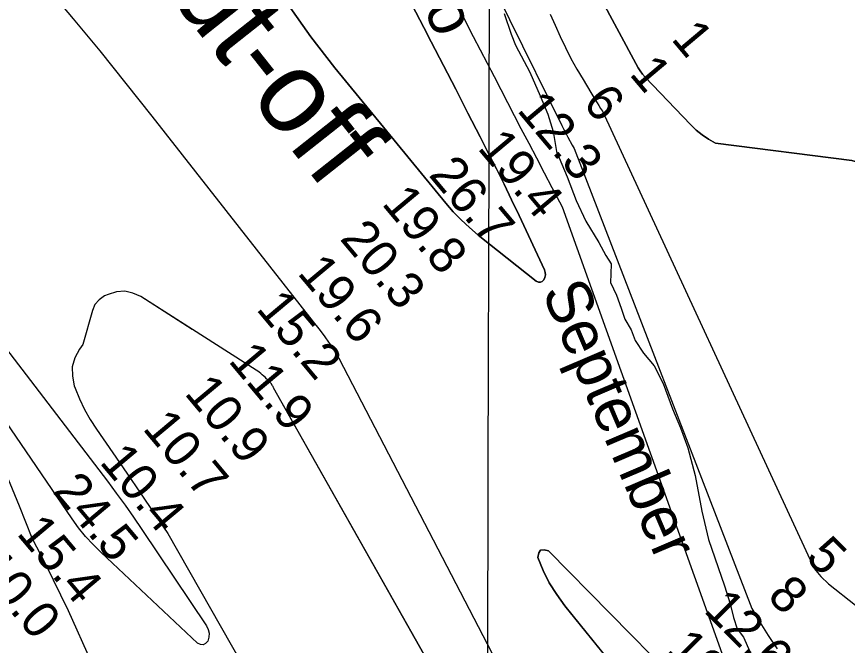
# Model space of a CAD drawing. Extents: x 3161615 to 3199515, y 867541 to 892976.
# Drawn here: x 3180664 to 3182184, y 881302 to 882454 of the extents above; entities that cross this region are included whole.
import ezdxf

# ---------------------------------------------------------------- set-up
doc = ezdxf.new("R2010")
doc.units = 0
for name, color, linetype in [('V-GRID-MAJR', 7, 'Continuous'), ('V-RIVR-EDGE', 7, 'Continuous'), ('V-RIVR-IDEN', 7, 'Continuous'), ('V-RIVR-RANG', 7, 'Continuous'), ('V-TOPO-DPTH', 7, 'Continuous'), ('V-TOPO-MINR', 7, 'Continuous'), ('V-TOPO-WATR', 7, 'Continuous')]:
    doc.layers.add(name, color=color, linetype=linetype)

msp = doc.modelspace()

# ---------------------------------------------------------------- linework, layer by layer
at = {"layer": 'V-GRID-MAJR'}
msp.add_spline([(3181502.949, 872964.22), (3181519.694, 879023.402), (3181536.449, 885086.049), (3181553.203, 891148.741), (3181553.2120000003, 891152.161)], degree=3, dxfattribs=at)
at = {"layer": 'V-RIVR-EDGE'}
for points in [[(3181556.2359349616, 882459.5305025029), (3181569.0183386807, 882421.8257358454), (3181576.598773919, 882401.7782232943), (3181602.7041289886, 882352.1186269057), (3181621.6717254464, 882308.6760608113), (3181635.8953592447, 882275.25960933), (3181645.8318570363, 882243.7612604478), (3181651.940403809, 882207.0267471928), (3181671.377797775, 882160.7217668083), (3181687.484159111, 882117.2862757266), (3181705.5109813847, 882079.0916656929), (3181729.2579155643, 882039.929160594), (3181742.0756943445, 882016.5305695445), (3181751.5754113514, 882001.2470655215), (3181751.0525512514, 881982.6502163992), (3181750.5367661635, 881966.9146023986), (3181761.447054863, 881943.5207280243), (3181769.9729809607, 881920.1327494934), (3181776.59849199, 881899.6107227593), (3181788.4731382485, 881880.5063427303), (3181796.0535734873, 881860.4588301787), (3181811.256894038, 881837.5312158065), (3181830.2751947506, 881814.5941680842), (3181846.885549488, 881782.1255658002), (3181863.9374016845, 881735.3496087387), (3181878.634370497, 881700.501360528), (3181891.8971842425, 881664.2260322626), (3181905.600316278, 881613.1664766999), (3181917.8374556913, 881547.8042830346), (3181930.1087909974, 881496.2713924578), (3181958.9881227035, 881411.3161545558), (3181969.874828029, 881378.384829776), (3181976.012854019, 881353.5721295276), (3181982.1603133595, 881332.574409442), (3181994.0443929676, 881317.2850095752), (3182005.4244791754, 881291.0287209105)], [(3180800.789072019, 881271.594292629), (3180758.5797139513, 881365.6431251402), (3180716.8248241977, 881450.6302005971), (3180692.146549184, 881498.8556419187), (3180668.923654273, 881557.0918686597), (3180636.2175507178, 881637.2878147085)]]:
    msp.add_lwpolyline(points, dxfattribs=at)
at = {"layer": 'V-TOPO-DPTH'}
for points in [[(3181405.9043386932, 883096.6994286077), (3181801.000469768, 882360.4148254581), (3181804.7997878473, 882354.3485816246), (3181809.1450284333, 882348.660610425), (3181813.8542173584, 882343.2248209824), (3181896.7685861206, 882256.0677175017), (3181907.210778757, 882246.2100913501), (3181918.254329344, 882237.1732949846), (3181930.199916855, 882229.367743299), (3181942.7468623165, 882222.3830214), (3182192.442575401, 882190.3579193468), (3182204.309724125, 882186.4430828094), (3182216.2803666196, 882184.3806454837), (3182228.40624977, 882185.0968069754), (3182240.6356266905, 882187.6653676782), (3182249.801064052, 882193.5250489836), (3182256.3455783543, 882200.8186690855), (3182258.958708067, 882210.263197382), (3182258.95091472, 882221.141664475), (3182179.9192805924, 882639.1182298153)], [(3182179.9192805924, 882639.1182298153), (3182258.95091472, 882221.141664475), (3182258.958708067, 882210.263197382), (3182256.3455783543, 882200.8186690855), (3182249.801064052, 882193.5250489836), (3182240.6356266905, 882187.6653676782), (3182228.40624977, 882185.0968069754), (3182216.2803666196, 882184.3806454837), (3182204.309724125, 882186.4430828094), (3182192.442575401, 882190.3579193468), (3181942.7468623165, 882222.3830214), (3181930.199916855, 882229.367743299), (3181918.254329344, 882237.1732949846), (3181907.210778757, 882246.2100913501), (3181896.7685861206, 882256.0677175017), (3181813.8542173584, 882343.2248209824), (3181809.1450284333, 882348.660610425), (3181804.7997878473, 882354.3485816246), (3181801.000469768, 882360.4148254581), (3181405.9043386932, 883096.6994286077)], [(3181519.013632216, 882544.0811861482), (3181565.8603431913, 882448.5584112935), (3181661.74802252, 882254.2093262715), (3181665.262817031, 882247.1909903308), (3181668.8329114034, 882240.201316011), (3181672.48595557, 882233.2546341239), (3181676.194299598, 882226.3366138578), (3181676.956846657, 882224.9341728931), (3181680.3733669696, 882218.7666049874), (3181683.853799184, 882212.6359874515), (3182009.03290244, 881370.1068047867), (3182023.80962137, 881344.892092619), (3182039.434411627, 881320.193933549), (3182055.624582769, 881295.840143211)], [(3181519.013632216, 882544.0811861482), (3181565.8603431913, 882448.5584112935), (3181661.74802252, 882254.2093262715), (3181665.262817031, 882247.1909903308), (3181668.8329114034, 882240.201316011), (3181672.48595557, 882233.2546341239), (3181676.194299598, 882226.3366138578), (3181676.956846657, 882224.9341728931), (3181680.3733669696, 882218.7666049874), (3181683.853799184, 882212.6359874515), (3182009.03290244, 881370.1068047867), (3182023.80962137, 881344.892092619), (3182039.434411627, 881320.193933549), (3182055.624582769, 881295.840143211)], [(3181161.4679657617, 882474.914821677), (3181202.4089702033, 882416.7196026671), (3181245.862653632, 882360.175577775), (3181449.1639474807, 882112.3272444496), (3181462.8996082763, 882096.627942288), (3181477.2538160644, 882081.5563966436), (3181492.5358443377, 882067.426485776), (3181508.436419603, 882053.9243314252), (3181614.858821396, 881969.2294477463), (3181618.663388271, 881967.6706744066), (3181622.2523794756, 881967.3450121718), (3181625.518007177, 881968.8690165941), (3181628.568059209, 881971.6261321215), (3181630.4645646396, 881976.1396954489), (3181631.431275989, 881980.7076030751), (3181631.003296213, 881985.3570271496), (3181629.6455223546, 881990.060795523), (3181583.226691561, 882089.7736126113), (3181569.707230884, 882118.3776309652), (3181555.9667787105, 882146.8734959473), (3181541.8948392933, 882175.2071308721), (3181527.6019083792, 882203.4326124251), (3181511.9142318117, 882233.9691406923), (3181489.607667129, 882277.3796894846), (3181467.2957695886, 882320.7874965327), (3181444.975872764, 882364.1911909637), (3181422.650643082, 882407.5921436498), (3181409.020868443, 882434.08285538), (3181379.954935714, 882490.7668813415)], [(3180985.5888531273, 881880.7179177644), (3180985.128685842, 881881.0118477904), (3180890.987590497, 881941.1440984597), (3180876.3331870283, 881947.5396957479), (3180861.470362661, 881950.862856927), (3180846.294906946, 881949.5773639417), (3180830.9110303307, 881945.2194348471), (3180824.7927541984, 881942.3915216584), (3180814.592157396, 881935.1571141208), (3180806.7237586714, 881926.4644269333), (3180802.353657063, 881915.5843202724), (3180784.740315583, 881853.3029821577)], [(3181499.643014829, 881125.3268993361), (3181133.5287503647, 881774.2485538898), (3181132.9051090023, 881776.3326803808), (3181132.13338918, 881777.7578710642), (3181129.2825048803, 881781.8484996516), (3181128.9052098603, 881782.3656656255), (3181128.1005217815, 881783.3594313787), (3181127.6731287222, 881783.836031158), (3181123.5670212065, 881788.2204047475), (3181121.097659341, 881790.7683398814), (3181118.572548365, 881793.2577586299), (3181115.963813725, 881795.6594028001), (3181113.2993299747, 881798.0025305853), (3181110.5498576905, 881800.2433665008), (3181107.7431876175, 881802.4067861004), (3181104.850720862, 881804.4540812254), (3181101.9010563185, 881806.4239600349), (3180890.987590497, 881941.1440984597), (3180876.3331870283, 881947.5396957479), (3180861.470362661, 881950.862856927), (3180846.294906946, 881949.5773639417), (3180830.9110303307, 881945.2194348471), (3180824.7927541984, 881942.3915216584), (3180814.592157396, 881935.1571141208), (3180806.7237586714, 881926.4644269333), (3180802.353657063, 881915.5843202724), (3180784.740315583, 881853.3029821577)], [(3181582.903782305, 880977.7508001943), (3181133.5287503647, 881774.2485538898), (3181132.9051090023, 881776.3326803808), (3181132.13338918, 881777.7578710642), (3181129.2825048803, 881781.8484996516), (3181128.9052098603, 881782.3656656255), (3181128.1005217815, 881783.3594313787), (3181127.6731287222, 881783.836031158), (3181123.5670212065, 881788.2204047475), (3181121.097659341, 881790.7683398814), (3181118.572548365, 881793.2577586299), (3181115.963813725, 881795.6594028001), (3181113.2993299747, 881798.0025305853), (3181110.5498576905, 881800.2433665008), (3181107.7431876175, 881802.4067861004), (3181104.850720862, 881804.4540812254), (3181101.9010563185, 881806.4239600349), (3180985.5888531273, 881880.7179177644)], [(3180784.740315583, 881853.3029821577), (3180778.4662747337, 881844.6041399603), (3180770.3085551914, 881828.6474285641), (3180765.4821754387, 881812.2281814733), (3180765.6528053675, 881795.1151308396), (3180769.154775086, 881777.5395445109), (3180770.659303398, 881773.4040412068), (3180778.6970147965, 881753.7195177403), (3180787.704505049, 881734.5369944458), (3180798.166663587, 881716.1074714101), (3180809.5986009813, 881698.179948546), (3180839.688857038, 881654.7959062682), (3180865.1249279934, 881617.956286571), (3180890.4568664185, 881581.0455236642), (3180915.6326060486, 881544.0280459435), (3180940.7042131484, 881506.9394250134), (3181290.7418535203, 880891.0288064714)], [(3180784.740315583, 881853.3029821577), (3180778.4662747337, 881844.6041399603), (3180770.3085551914, 881828.6474285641), (3180765.4821754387, 881812.2281814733), (3180765.6528053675, 881795.1151308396), (3180769.154775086, 881777.5395445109), (3180770.659303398, 881773.4040412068), (3180778.6970147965, 881753.7195177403), (3180787.704505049, 881734.5369944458), (3180798.166663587, 881716.1074714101), (3180809.5986009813, 881698.179948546), (3180839.688857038, 881654.7959062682), (3180865.1249279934, 881617.956286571), (3180890.4568664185, 881581.0455236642), (3180915.6326060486, 881544.0280459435), (3180940.7042131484, 881506.9394250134), (3181290.7418535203, 880891.0288064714), (3181414.6419206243, 880759.0034327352), (3181421.5230845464, 880752.256560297), (3181428.7243603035, 880745.8524731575), (3181436.139043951, 880739.6769095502), (3181463.1275106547, 880718.2901492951)], [(3181969.699454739, 881059.2199558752), (3181974.617537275, 881059.5586879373), (3181979.6595476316, 881061.0442662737), (3181982.998776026, 881064.1583017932), (3181985.0045206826, 881067.6307681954), (3181985.010039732, 881071.6408809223), (3181983.6820750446, 881076.009424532), (3181916.2536174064, 881179.9049601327), (3181904.1567505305, 881197.3554179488), (3181891.389675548, 881214.2671265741), (3181877.6172884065, 881230.3707114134), (3181863.1746931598, 881245.935547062), (3181637.077545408, 881475.1742184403), (3181628.9149808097, 881477.5667494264), (3181622.666715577, 881476.8816137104), (3181619.2898993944, 881471.579977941), (3181617.8273825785, 881463.2006754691), (3181627.4559219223, 881439.55090417), (3181638.623388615, 881416.7571438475), (3181652.0992463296, 881395.2473999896), (3181667.1140313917, 881374.5936671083), (3181759.3840457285, 881260.6933523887), (3181499.643014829, 881125.3268993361)]]:
    msp.add_lwpolyline(points, dxfattribs=at)
at = {"layer": 'V-TOPO-MINR'}
for points in [[(3181405.9043386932, 883096.6994286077), (3181801.000469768, 882360.4148254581), (3181804.7997878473, 882354.3485816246), (3181809.1450284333, 882348.660610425), (3181813.8542173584, 882343.2248209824), (3181896.7685861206, 882256.0677175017), (3181907.210778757, 882246.2100913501), (3181918.254329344, 882237.1732949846), (3181930.199916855, 882229.367743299), (3181942.7468623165, 882222.3830214), (3182192.442575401, 882190.3579193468), (3182204.309724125, 882186.4430828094), (3182216.2803666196, 882184.3806454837), (3182228.40624977, 882185.0968069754), (3182240.6356266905, 882187.6653676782), (3182249.801064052, 882193.5250489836), (3182256.3455783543, 882200.8186690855), (3182258.958708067, 882210.263197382), (3182258.95091472, 882221.141664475), (3182179.9192805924, 882639.1182298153)], [(3181591.391976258, 881177.6960466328), (3181245.943141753, 881842.7380776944), (3181236.5136170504, 881855.9241613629), (3181226.94927309, 881869.0100906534), (3181217.182700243, 881881.9457883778), (3181207.2813081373, 881894.7813317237), (3180911.7207659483, 882271.8313369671), (3180864.251987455, 882331.6771635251), (3180816.3301913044, 882391.1536739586), (3180767.7288686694, 882450.0762102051), (3180718.674528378, 882508.6294303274)], [(3181379.954935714, 882490.7668813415), (3181409.020868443, 882434.08285538), (3181422.650643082, 882407.5921436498), (3181444.975872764, 882364.1911909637), (3181467.2957695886, 882320.7874965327), (3181489.607667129, 882277.3796894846), (3181511.9142318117, 882233.9691406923), (3181527.6019083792, 882203.4326124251), (3181541.8948392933, 882175.2071308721), (3181555.9667787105, 882146.8734959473), (3181569.707230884, 882118.3776309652), (3181583.226691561, 882089.7736126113), (3181629.6455223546, 881990.060795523), (3181631.003296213, 881985.3570271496), (3181631.431275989, 881980.7076030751), (3181630.4645646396, 881976.1396954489), (3181628.568059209, 881971.6261321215), (3181625.518007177, 881968.8690165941), (3181622.2523794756, 881967.3450121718), (3181618.663388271, 881967.6706744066), (3181614.858821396, 881969.2294477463), (3181508.436419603, 882053.9243314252), (3181492.5358443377, 882067.426485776), (3181477.2538160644, 882081.5563966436), (3181462.8996082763, 882096.627942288), (3181449.1639474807, 882112.3272444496), (3181245.862653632, 882360.175577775), (3181202.4089702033, 882416.7196026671), (3181161.4679657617, 882474.914821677)], [(3181462.027457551, 882491.7529845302), (3181499.5018882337, 882417.7564243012), (3181537.446212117, 882343.9950358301), (3181586.736761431, 882249.2862853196), (3181600.8787865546, 882222.1529397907), (3181615.0424573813, 882195.0309145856), (3181629.2385967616, 882167.9258698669), (3181643.4563818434, 882140.8321454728), (3181661.912998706, 882105.7119328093), (3181957.4085003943, 881279.5421313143)], [(3181640.3911505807, 882458.6340413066), (3181649.234106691, 882438.058795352), (3181658.3895817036, 882417.6136881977), (3181668.10677622, 882397.4396379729), (3181678.258941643, 882377.4961216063), (3181689.0635634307, 882357.8984060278), (3181700.3031561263, 882338.5312243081), (3181722.7363203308, 882301.3053287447), (3181725.942049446, 882296.1056453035), (3181729.216974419, 882290.9509143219), (3181732.5956931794, 882285.8636120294), (3181736.043607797, 882280.8212621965), (3182123.2799990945, 881442.8177852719), (3182135.5661681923, 881428.2019766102), (3182149.6743200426, 881414.8636541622), (3182248.360391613, 881336.8584543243)], [(3180509.6796795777, 882021.3961196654), (3180829.7722776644, 881603.0666446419), (3180846.093741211, 881581.3107541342), (3180862.1351021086, 881559.354275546), (3180877.7563090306, 881537.0969148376), (3180893.0974133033, 881514.6389660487), (3181011.115371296, 881338.2965548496), (3181014.263276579, 881331.4312584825), (3181015.937975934, 881324.4472816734), (3181015.402866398, 881317.2852842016), (3181013.394550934, 881310.0046062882), (3181009.3978503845, 881305.75007369), (3181005.0263894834, 881303.4048816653)], [(3181005.0263894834, 881303.4048816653), (3181000.092788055, 881303.9237005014), (3180994.7844262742, 881306.3518599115), (3180818.140623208, 881472.2867267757), (3180803.7031418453, 881486.7676135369), (3180789.9413580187, 881501.8266080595), (3180777.1931204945, 881517.7527642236), (3180765.120580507, 881534.2570281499), (3180447.4618598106, 881999.783183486)], [(3181818.2444344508, 881188.0346793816), (3181667.1140313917, 881374.5936671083), (3181652.0992463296, 881395.2473999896), (3181638.623388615, 881416.7571438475), (3181627.4559219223, 881439.55090417), (3181617.8273825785, 881463.2006754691), (3181619.2898993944, 881471.579977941), (3181622.666715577, 881476.8816137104), (3181628.9149808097, 881477.5667494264), (3181637.077545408, 881475.1742184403), (3181863.1746931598, 881245.935547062)]]:
    msp.add_lwpolyline(points, dxfattribs=at)
at = {"layer": 'V-TOPO-WATR'}
for points in [[(3181519.013632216, 882544.0811861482), (3181565.8603431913, 882448.5584112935), (3181661.74802252, 882254.2093262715), (3181665.262817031, 882247.1909903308), (3181668.8329114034, 882240.201316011), (3181672.48595557, 882233.2546341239), (3181676.194299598, 882226.3366138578), (3181676.956846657, 882224.9341728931), (3181680.3733669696, 882218.7666049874), (3181683.853799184, 882212.6359874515), (3182009.03290244, 881370.1068047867), (3182023.80962137, 881344.892092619), (3182039.434411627, 881320.193933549), (3182055.624582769, 881295.840143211)], [(3181582.903782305, 880977.7508001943), (3181133.5287503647, 881774.2485538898), (3181132.9051090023, 881776.3326803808), (3181132.13338918, 881777.7578710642), (3181129.2825048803, 881781.8484996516), (3181128.9052098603, 881782.3656656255), (3181128.1005217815, 881783.3594313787), (3181127.6731287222, 881783.836031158), (3181123.5670212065, 881788.2204047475), (3181121.097659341, 881790.7683398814), (3181118.572548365, 881793.2577586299), (3181115.963813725, 881795.6594028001), (3181113.2993299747, 881798.0025305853), (3181110.5498576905, 881800.2433665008), (3181107.7431876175, 881802.4067861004), (3181104.850720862, 881804.4540812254), (3181101.9010563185, 881806.4239600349), (3180890.987590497, 881941.1440984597), (3180876.3331870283, 881947.5396957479), (3180861.470362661, 881950.862856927), (3180846.294906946, 881949.5773639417), (3180830.9110303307, 881945.2194348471), (3180824.7927541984, 881942.3915216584), (3180814.592157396, 881935.1571141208), (3180806.7237586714, 881926.4644269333), (3180802.353657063, 881915.5843202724), (3180784.740315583, 881853.3029821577), (3180778.4662747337, 881844.6041399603), (3180770.3085551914, 881828.6474285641), (3180765.4821754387, 881812.2281814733), (3180765.6528053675, 881795.1151308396), (3180769.154775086, 881777.5395445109), (3180770.659303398, 881773.4040412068), (3180778.6970147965, 881753.7195177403), (3180787.704505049, 881734.5369944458), (3180798.166663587, 881716.1074714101), (3180809.5986009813, 881698.179948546), (3180839.688857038, 881654.7959062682), (3180865.1249279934, 881617.956286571), (3180890.4568664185, 881581.0455236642), (3180915.6326060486, 881544.0280459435), (3180940.7042131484, 881506.9394250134), (3181290.7418535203, 880891.0288064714)]]:
    msp.add_lwpolyline(points, dxfattribs=at)

# ---------------------------------------------------------------- texts
at = {"layer": 'V-RIVR-IDEN'}
for s, height, rotation, p in [('Photo', 83.00000000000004, 292.55798484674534, (3181320.9512110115, 882680.013855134)), ('Cut-off', 149.99970000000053, 308.35721065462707, (3180853.094718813, 882605.3827228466)), ('September', 83.0000000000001, 293.11695598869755, (3181624.0971377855, 881950.2560068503))]:
    msp.add_text(s, height=height, rotation=rotation, dxfattribs=at).set_placement(p)
at = {"layer": 'V-RIVR-RANG'}
for s, height, rotation, p in [('1', 67, 310.0602777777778, (3181860.1151116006, 882412.6548328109)), ('1', 67, 310.0602777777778, (3181783.5521116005, 882348.3268328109)), ('6', 67, 310.0602777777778, (3181697.9914764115, 882294.6989153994)), ('12.3', 67, 310.0602777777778, (3181577.968200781, 882282.0543331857)), ('19.4', 67, 310.0602777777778, (3181505.649368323, 882212.6781244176)), ('26.7', 67, 310.0602777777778, (3181416.353865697, 882163.4917507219)), ('19.8', 67.00000000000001, 309.8983257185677, (3181330.3114242, 882110.9595208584)), ('20.3', 67.00000000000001, 309.8983257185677, (3181253.7484242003, 882046.6315208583)), ('19.6', 67.00000000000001, 309.8983257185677, (3181176.001056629, 881983.7190926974)), ('15.2', 67.00000000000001, 309.8983257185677, (3181100.6224242, 881917.9745208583)), ('11.9', 67.00000000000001, 309.8983257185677, (3181049.6094117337, 881823.0872639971)), ('10.9', 67.00000000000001, 309.8983257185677, (3180969.1558063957, 881763.4126520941)), ('10.7', 67.00000000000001, 309.8983257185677, (3180892.5928063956, 881699.0846520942)), ('10.4', 67.00000000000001, 309.8983257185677, (3180813.831134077, 881637.3853908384)), ('24.5', 67, 310.0602777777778, (3180727.9669325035, 881583.7301973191)), ('15.4', 67, 310.0602777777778, (3180662.0992347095, 881506.6832312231)), ('5', 67, 314.8430555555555, (3182105.6513184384, 881461.2257351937)), ('10.0', 67, 310.0602777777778, (3180585.537234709, 881442.3552312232)), ('8', 67, 314.8430555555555, (3182035.4333531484, 881390.0196131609)), ('12.6', 67, 314.8430555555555, (3181919.4572531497, 881364.8219961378)), ('19.4', 67, 314.8430555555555, (3181850.913365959, 881291.932599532))]:
    msp.add_text(s, height=height, rotation=rotation, dxfattribs=at).set_placement(p)

doc.saveas('drawing.dxf')
